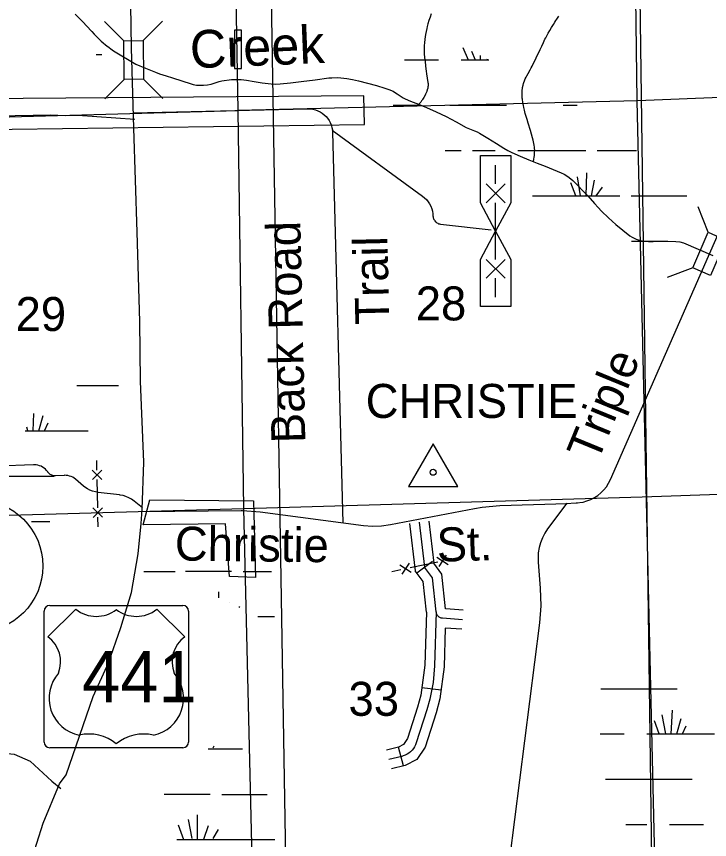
# Model space of a CAD drawing. Extents: x 2480962 to 2688785, y 277103 to 599240.
# Drawn here: x 2556869 to 2566050, y 466056 to 476959 of the extents above; entities that cross this region are included whole.
import ezdxf

# ---------------------------------------------------------------- set-up
doc = ezdxf.new("R2010")
doc.units = 0
for name, color, linetype in [('Bridges', 7, 'Continuous'), ('Divided_Highway', 7, 'Continuous'), ('Lakes and Ponds Text', 7, 'Continuous'), ('Level 31', 7, 'Continuous'), ('Local Roads Improved', 7, 'Continuous'), ('Local Roads Paved', 7, 'Continuous'), ('Local Roads Related Cells', 7, 'Continuous'), ('Local Roads Related Text', 7, 'Continuous'), ('Narrow River Creek and Branch and Slough', 7, 'Continuous'), ('National Forest', 7, 'Continuous'), ('Planning Number US Highways', 7, 'Continuous'), ('Roadshields US Highways', 7, 'Continuous'), ('Section Lines', 7, 'Continuous'), ('Section Numbers', 7, 'Continuous'), ('Swamps', 7, 'Continuous'), ('Triangulation Station', 7, 'Continuous'), ('Triangulation Station Text', 7, 'Continuous'), ('Uninventoried Roads and Features', 7, 'Continuous'), ('US Routes Highway Center Lines', 7, 'Continuous')]:
    doc.layers.add(name, color=color, linetype=linetype)

msp = doc.modelspace()

# ---------------------------------------------------------------- linework, layer by layer
at = {"layer": 'Bridges'}
for p, q in [((2558291.167, 476637.458), (2558033.553, 476891.834)), ((2558547.161, 476639.077), (2558801.537, 476896.692)), ((2558294.405, 476125.469), (2558040.029, 475867.854)), ((2558550.4, 476127.088), (2558808.014, 475872.712)), ((2566032.836, 474099.693), (2565901.074, 474436.903)), ((2566032.836, 474099.693), (2565901.074, 474436.903)), ((2565827.388, 473630.72), (2565490.178, 473498.958)), ((2565827.388, 473630.72), (2565490.178, 473498.958))]:
    msp.add_line(p, q, dxfattribs=at)
for points in [[(2558294.405, 476125.469), (2558291.167, 476637.458), (2558547.161, 476639.077), (2558550.4, 476127.088)], [(2565827.388, 473630.72), (2566032.836, 474099.693), (2566267.323, 473996.969), (2566061.875, 473527.997)], [(2565827.388, 473630.72), (2566032.836, 474099.693), (2566267.323, 473996.969), (2566061.875, 473527.997)]]:
    msp.add_lwpolyline(points, close=True, dxfattribs=at)
at = {"layer": 'Divided_Highway'}
msp.add_line((2560538.616, 459542.689), (2559790.472, 504995.814), dxfattribs=at)
at = {"layer": 'Level 31'}
for points in [[(2559756.814, 476271.764), (2559852.301, 476271.764), (2559852.301, 476776.821), (2559756.814, 476776.821)], [(2554131.306, 475851.398), (2554140.859, 475431.033), (2561478.147, 475526.57), (2561468.594, 475908.721)], [(2558638.017, 470555.885), (2560009.405, 470542.698), (2560035.777, 469527.344), (2559692.931, 469540.531), (2559640.185, 470239.411), (2558545.712, 470226.224)]]:
    msp.add_lwpolyline(points, close=True, dxfattribs=at)
at = {"layer": 'Local Roads Improved'}
for p, q in [((2558412.3, 475683.338), (2560730.693, 475735.146)), ((2554841.342, 475607.588), (2557323.814, 475657.805)), ((2557680.002, 475651.819), (2558437.278, 475597.941)), ((2561055.971, 475425.13), (2561191.826, 470252.253)), ((2564737.654, 470823.938), (2566336.794, 474473.051)), ((2564164.269, 470503.766), (2563272.952, 470475.629)), ((2564159.174, 470512.559), (2563905.773, 470169.637)), ((2564146.708, 470509.264), (2564283.577, 470514.533)), ((2559845.972, 470410.626), (2558531.336, 470398.941)), ((2561464.436, 470213.417), (2560095.62, 470392.215)), ((2562937.45, 470437.369), (2561822.705, 470224.581)), ((2561466.088, 470213.21), (2561464.436, 470213.417)), ((2563780.046, 469728.709), (2563807.78, 469386.427)), ((2563797.301, 468924.622), (2563321.617, 465176.091))]:
    msp.add_line(p, q, dxfattribs=at)
for points in [[(2560730.693, 475735.146), (2560764.011, 475734.127), (2560797.04, 475729.63), (2560829.417, 475721.707), (2560860.789, 475710.441), (2560890.811, 475695.959), (2560919.155, 475678.417), (2560945.511, 475658.01), (2560969.589, 475634.958), (2560991.125, 475609.517), (2561009.884, 475581.963), (2561025.659, 475552.599), (2561038.28, 475521.748), (2561047.606, 475489.746), (2561053.537, 475456.944), (2561055.971, 475425.13)], [(2557323.814, 475657.805), (2557515.377, 475648.825), (2557680.002, 475651.819)], [(2564281.979, 470515.25), (2564374.326, 470526.119), (2564426.563, 470540.455), (2564477.014, 470560.173), (2564525.128, 470585.057), (2564570.377, 470614.833), (2564612.266, 470649.176), (2564650.336, 470687.71), (2564684.17, 470730.012), (2564713.396, 470775.618), (2564737.654, 470823.938)], [(2563272.952, 470475.629), (2563038.284, 470454.253), (2562937.45, 470437.369)], [(2564283.577, 470514.533), (2564300.801, 470515.484)], [(2560095.62, 470392.215), (2559863.366, 470410.256), (2559845.972, 470410.626)], [(2561822.705, 470224.581), (2561704.188, 470208.332), (2561584.622, 470204.561), (2561466.088, 470213.21)], [(2563905.773, 470169.637), (2563868.075, 470112.6), (2563836.546, 470051.935), (2563811.53, 469988.308), (2563793.303, 469922.414), (2563782.063, 469854.975), (2563777.934, 469786.731), (2563780.046, 469728.709)], [(2563807.78, 469386.427), (2563814.444, 469152.61), (2563797.301, 468924.622)]]:
    msp.add_lwpolyline(points, dxfattribs=at)
at = {"layer": 'Local Roads Paved'}
for p, q in [((2561049.177, 475452.633), (2562248.229, 474578.626)), ((2562385.594, 474318.908), (2562385.626, 474318.309)), ((2562385.626, 474318.309), (2562385.634, 474317.438)), ((2562486.658, 474207.506), (2563159.446, 474131.782))]:
    msp.add_line(p, q, dxfattribs=at)
for points in [[(2562248.229, 474578.626), (2562275.346, 474556.698), (2562300.021, 474532.055), (2562321.985, 474504.967), (2562340.999, 474475.733), (2562356.851, 474444.67), (2562369.369, 474412.122), (2562378.418, 474378.443), (2562383.895, 474344.002), (2562385.594, 474318.908)], [(2562385.634, 474317.438), (2562386.997, 474305.164), (2562389.634, 474293.099), (2562393.518, 474281.376), (2562398.605, 474270.123), (2562404.842, 474259.465), (2562412.158, 474249.516), (2562420.474, 474240.386), (2562429.699, 474232.175), (2562439.731, 474224.974), (2562450.463, 474218.861), (2562461.773, 474213.904), (2562473.54, 474210.155), (2562485.635, 474207.657), (2562486.658, 474207.506)], [(2552487.715, 466255.474), (2553006.69, 466276.656), (2553726.9, 466308.43), (2554320.015, 466361.387), (2554563.615, 466414.344), (2554870.764, 466541.44), (2555326.191, 466827.405), (2555538.017, 466965.093), (2555739.252, 467039.232), (2556194.679, 467123.962), (2556618.332, 467208.693), (2556840.75, 467187.51), (2557052.577, 467092.189), (2557338.543, 466827.405), (2557455.047, 466732.083)]]:
    msp.add_lwpolyline(points, dxfattribs=at)
at = {"layer": 'Local Roads Related Cells'}
for p, q in [((2563016.12, 474490.847), (2563016.12, 475115.847)), ((2563016.12, 475115.847), (2563416.12, 475115.847)), ((2563416.12, 475115.847), (2563416.12, 474490.847)), ((2563216.12, 474740.847), (2563216.12, 474990.847)), ((2563091.12, 474740.847), (2563341.12, 474490.847)), ((2563091.12, 474490.847), (2563341.12, 474740.847)), ((2563216.12, 474115.848), (2563016.12, 474490.847)), ((2563416.12, 474490.847), (2563216.12, 474115.848)), ((2563216.12, 473740.849), (2563216.12, 474490.847)), ((2563016.12, 473740.849), (2563216.12, 474115.848)), ((2563216.12, 474115.848), (2563416.12, 473740.849)), ((2563016.12, 473115.849), (2563016.12, 473740.849)), ((2563091.12, 473740.849), (2563341.12, 473490.849)), ((2563093.429, 473490.849), (2563343.429, 473740.849)), ((2563416.12, 473740.849), (2563416.12, 473115.849)), ((2563216.12, 473240.849), (2563216.12, 473490.849)), ((2563416.12, 473115.849), (2563016.12, 473115.849))]:
    msp.add_line(p, q, dxfattribs=at)
at = {"layer": 'Narrow River Creek and Branch and Slough'}
for points in [[(2557647.637, 476990.678), (2557699.996, 476938.1), (2557752.019, 476885.191), (2557798.377, 476836.457), (2557866.277, 476761.8), (2557900.332, 476724.537), (2557934.979, 476687.792), (2557948.383, 476674.12), (2557972.337, 476650.74), (2557990.699, 476633.629), (2558018.847, 476608.577), (2558047.678, 476584.18), (2558065.1, 476570.063), (2558096.1, 476546.179), (2558119.735, 476528.837), (2558155.718, 476503.517), (2558451.169, 476326.73)], [(2562363.3, 476993.157), (2562347.616, 476949.902), (2562333.088, 476905.927), (2562319.278, 476860.001), (2562309.994, 476825.498), (2562303.696, 476799.51), (2562295.41, 476760.231), (2562288.628, 476720.45), (2562279.837, 476657.063), (2562274.612, 476609.465), (2562271.825, 476573.764), (2562270.527, 476546.999), (2562270.062, 476526.936), (2562270.283, 476496.867), (2562271.727, 476466.838), (2562276.538, 476408.849), (2562280.976, 476365.363), (2562288.559, 476300.171), (2562296.735, 476235.058), (2562302.212, 476196.81), (2562311.619, 476139.607), (2562320.421, 476082.417), (2562321.608, 476070.588), (2562322.007, 476060.207), (2562321.391, 476041.992), (2562319.939, 476028.306), (2562316.384, 476007.77), (2562311.441, 475987.268), (2562309.238, 475979.807), (2562306.624, 475972.068), (2562303.672, 475964.147), (2562296.889, 475947.816), (2562289.411, 475931.619), (2562281.578, 475915.951), (2562265.262, 475886.255), (2562249.872, 475861.087), (2562242.985, 475850.636), (2562236.511, 475841.273), (2562230.468, 475832.951), (2562224.858, 475825.612), (2562219.676, 475819.187), (2562214.907, 475813.607), (2562206.27, 475804.43), (2562198.744, 475797.504)], [(2563717.844, 475036.503), (2563723.274, 475066.461), (2563727.314, 475092.923), (2563730.176, 475116.205), (2563732.077, 475136.63), (2563733.22, 475154.513), (2563733.907, 475185.761), (2563733.195, 475209.092), (2563731.898, 475226.496), (2563728.619, 475252.396), (2563723.605, 475277.981), (2563713.339, 475320.207), (2563705.161, 475351.79), (2563692.204, 475399.022), (2563678.523, 475446.086), (2563647.802, 475545.67), (2563632.276, 475595.443), (2563617.065, 475645.574), (2563609.466, 475672.259), (2563597.534, 475719.249), (2563589.671, 475754.665), (2563584.355, 475781.282), (2563577.268, 475821.242), (2563571.191, 475861.164), (2563569.113, 475877.919), (2563566.668, 475909.634), (2563566.135, 475937.607), (2563566.942, 475962.175), (2563568.652, 475983.688), (2563570.939, 476002.488), (2563573.558, 476018.895), (2563579.561, 476047.452), (2563585.281, 476068.685), (2563590.272, 476084.477), (2563598.909, 476107.905), (2563608.958, 476130.966), (2563620.006, 476153.456), (2563630.022, 476172.548), (2563648.04, 476205.028), (2563675.27, 476252.803), (2563688.515, 476276.872), (2563701.228, 476301.434), (2563755.315, 476410.319), (2563808.552, 476519.657), (2563816.51, 476536.789), (2563829.79, 476567.06), (2563849.206, 476612.705), (2563859.186, 476635.418), (2563869.653, 476657.923), (2563879.531, 476677.8), (2563897.787, 476712.034), (2563912.118, 476737.357), (2563934.306, 476774.99), (2563956.903, 476812.471), (2563981.933, 476853.982), (2564001.07, 476884.835), (2564015.935, 476907.608), (2564027.501, 476924.395), (2564045.71, 476948.971), (2564055.276, 476960.939)], [(2558451.169, 476326.73), (2558580.079, 476273.791), (2558708.989, 476220.851), (2558765.269, 476199.77), (2558851.26, 476172.404), (2558937.467, 476145.618), (2559059.654, 476105.455), (2559181.88, 476065.381), (2559208.05, 476058.009), (2559255.217, 476049.898), (2559291.268, 476047.323), (2559345.496, 476048.118), (2559398.736, 476053.278), (2559446.208, 476063.335), (2559516.618, 476085.746), (2559552.089, 476096.313), (2559588.12, 476104.033), (2559717.419, 476121.819), (2559782.227, 476125.982), (2559846.708, 476124.313), (2559915.574, 476115.859), (2560018.672, 476097.485), (2560122.201, 476081.553), (2560241.243, 476067.577), (2560300.823, 476063.449), (2560360.275, 476064.538), (2560500.103, 476078.573), (2560639.818, 476095.734), (2560824.407, 476120.476), (2561008.902, 476144.301), (2561047.767, 476147.509), (2561116.055, 476148.232), (2561167.39, 476145.259), (2561244.362, 476136.277), (2561321.021, 476123.282), (2561401.701, 476106.57), (2561520.888, 476077.312), (2561639.393, 476044.317), (2561749.601, 476010.024), (2561803.797, 475990.569), (2561857.306, 475968.902), (2561878.61, 475958.284), (2561913.592, 475935.555), (2561964.056, 475897.946), (2561990.041, 475880.603), (2562017.548, 475866.108), (2562087.578, 475837.369), (2562194.149, 475797.569), (2562299.47, 475754.852), (2562430.503, 475694.981), (2562560.438, 475632.679), (2562693.925, 475561.356), (2562827.04, 475489.494), (2562870.669, 475469.871), (2562937.731, 475443.736), (2562970.758, 475429.653), (2563002.69, 475413.353), (2563115.178, 475344.625), (2563226.942, 475274.717), (2563326.933, 475213.301), (2563377.592, 475183.76), (2563429.712, 475156.822), (2563543.463, 475106.962), (2563658.542, 475060.485), (2563764.945, 475017.456), (2563871.348, 474974.426), (2563977.752, 474931.398), (2564084.154, 474888.369), (2564126.225, 474868.401), (2564161.045, 474847.354), (2564190.189, 474826.628), (2564238.725, 474786.244), (2564307.317, 474719.399), (2564373.473, 474650.579), (2564436.057, 474583.355), (2564527.138, 474480.478), (2564573.308, 474429.723), (2564621.06, 474380.407), (2564713.909, 474291.282), (2564808.949, 474204.203), (2564900.113, 474126.811), (2564996.4, 474054.379), (2565027.517, 474034.375), (2565076.901, 474010.277), (2565102.809, 474000.908), (2565129.524, 473993.339), (2565184.96, 473983.337), (2565240.725, 473979.419), (2565305.431, 473979.63), (2565402.531, 473983.282), (2565499.577, 473983.871), (2565603.98, 473979.288), (2565655.646, 473973.012), (2565706.044, 473961.034), (2566094.475, 473793.599)]]:
    msp.add_lwpolyline(points, dxfattribs=at)
at = {"layer": 'National Forest'}
msp.add_line((2564631.794, 513006.26), (2565361.705, 460060.464), dxfattribs=at)
at = {"layer": 'Planning Number US Highways'}
msp.add_circle((2556343.773, 469679.064), 875, dxfattribs=at)
at = {"layer": 'Roadshields US Highways'}
for p, q in [((2557236.28, 467347.655), (2557236.28, 469081.03)), ((2557655.881, 469106.03), (2557286.28, 468739.966)), ((2557311.28, 469156.03), (2559072.752, 469156.03)), ((2557655.882, 469106.03), (2557655.881, 469106.029)), ((2558191.92, 469104.412), (2558192.112, 469104.412)), ((2559097.752, 468739.966), (2558728.15, 469106.03)), ((2559147.752, 469081.03), (2559147.752, 467347.655)), ((2559072.752, 467272.655), (2557311.28, 467272.655))]:
    msp.add_line(p, q, dxfattribs=at)
for centre, radius, start, end in [((2557311.28, 469081.03), 75, 90, 180), ((2557925.013, 469441.859), 430.363, 231.2915306, 308.3625611), ((2558459.019, 469441.859), 430.363, 231.6374389, 308.7084694), ((2559072.752, 469081.03), 75, 0, 90), ((2557044.903, 468409.924), 408.888, 338.3056083, 53.8199), ((2559339.129, 468409.924), 408.888, 126.1801, 201.6943917), ((2557801.899, 467928.48), 501.276, 138.7830861, 258.2378111), ((2558582.133, 467928.48), 501.276, 281.7621889, 41.2169139), ((2557832.615, 466895.699), 558.087, 49.9101278, 103.7765444), ((2558551.417, 466895.699), 558.087, 76.2234556, 130.0898722), ((2557311.28, 467347.655), 75, 180, 270), ((2559072.752, 467347.655), 75, 270, 0)]:
    msp.add_arc(centre, radius, start, end, dxfattribs=at)
at = {"layer": 'Section Lines'}
for p, q in [((2559805.123, 475712.924), (2559717.099, 481044.948)), ((2570373.283, 476068.358), (2565094.939, 475839.379)), ((2565094.939, 475839.379), (2559805.123, 475712.924)), ((2565587.524, 454777.564), (2565090.959, 475839.299)), ((2549192.299, 475416.768), (2559805.122, 475712.924)), ((2559881.91, 470443.128), (2559805.122, 475712.924)), ((2565158.023, 470593.499), (2570510.949, 470794.282)), ((2559881.91, 470443.128), (2565158.023, 470593.499)), ((2554543.75, 470285.388), (2559876.743, 470442.978)), ((2560003.158, 465232.499), (2559881.91, 470443.128))]:
    msp.add_line(p, q, dxfattribs=at)
at = {"layer": 'Swamps'}
for p, q in [((2565090.959, 475839.299), (2565018.215, 481174.333)), ((2562011.22, 476383.252), (2562461.218, 476383.259)), ((2562611.226, 475783.264), (2563361.223, 475783.276)), ((2562911.233, 475183.27), (2563211.232, 475183.275)), ((2563511.231, 475183.28), (2564111.229, 475183.29)), ((2564111.229, 475183.29), (2564411.228, 475183.295)), ((2564339.238, 474583.359), (2564299.844, 474836.593)), ((2564417.4, 474583.315), (2564423.127, 474887.029)), ((2564276.916, 474584.281), (2564210.845, 474757.075)), ((2564484.499, 474583.108), (2564527.383, 474788.959)), ((2564546.694, 474582.801), (2564630.472, 474696.502)), ((2564111.237, 474583.291), (2564861.234, 474583.304)), ((2557165.297, 471468.391), (2557223.529, 471672.21)), ((2557241.893, 471468.314), (2557290.776, 471576.946)), ((2559106.726, 469611.14), (2559715.952, 469611.15)), ((2565540.685, 467454.174), (2565557.921, 467770.247)), ((2565469.685, 467454.222), (2565423.43, 467708.603)), ((2565617.371, 467454.353), (2565675.603, 467658.172)), ((2565384.611, 467454.31), (2565319.138, 467626.174)), ((2565693.966, 467454.276), (2565742.85, 467562.909)), ((2558823.774, 466655.802), (2559433, 466655.812)), ((2559588.856, 466653.197), (2560188.854, 466653.207)), ((2559263.34, 466382.031), (2559263.345, 466055.811)), ((2559009.615, 466249.122), (2559082.111, 466055.808)), ((2559142.519, 466321.618), (2559190.851, 466067.892)), ((2559408.329, 466237.047), (2559347.92, 466055.812)), ((2565519.191, 466254.145), (2565969.19, 466254.152)), ((2559541.234, 466188.72), (2559468.743, 466067.896)), ((2558992.029, 466055.806), (2559592.027, 466055.816))]:
    msp.add_line(p, q, dxfattribs=at)
for points in [[(2562780.311, 476549.281), (2562851.124, 476383.266)], [(2562897.82, 476500.355), (2562943.742, 476383.267)], [(2557926.927, 476455.284), (2557998.723, 476455.285)], [(2562761.217, 476383.264), (2563126.487, 476383.27)], [(2563009.875, 476442.979), (2563009.876, 476383.268)], [(2563104.137, 476394.714), (2563101.25, 476383.169)], [(2561860.671, 475783.251), (2562211.227, 475783.257)], [(2564111.221, 475783.288), (2564298.243, 475783.291)], [(2562547.3, 475183.264), (2562761.233, 475183.268)], [(2564561.228, 475183.297), (2565084.263, 475183.306)], [(2563703.849, 474583.285), (2564111.237, 474583.291)], [(2565011.234, 474583.306), (2565751.449, 474583.318)], [(2565015.167, 473983.308), (2565455.833, 473983.315)], [(2557667.093, 472068.187), (2558220.372, 472068.196)], [(2557088.611, 471468.211), (2557101.299, 471700.881)], [(2556982.413, 471468.178), (2557817.1, 471468.191)], [(2557017.612, 471468.26), (2557008.384, 471519.012)], [(2556675.874, 470868.174), (2557367.11, 470868.186)], [(2557067.118, 470268.182), (2557312.014, 470268.186)], [(2558555.244, 469608.513), (2558971.811, 469608.519)], [(2559871.808, 469608.534), (2560248.227, 469608.54)], [(2559546.293, 469337.369), (2559546.294, 469258.084)], [(2559691.281, 469192.384), (2559690.366, 469189.64)], [(2559824.186, 469144.058), (2559815.786, 469130.058)], [(2560066.071, 469011.157), (2560287.481, 469011.161)], [(2564609.254, 468054.124), (2565619.768, 468054.141)], [(2564600.313, 467454.126), (2564919.178, 467454.131)], [(2565219.177, 467454.136), (2566116.004, 467454.151)], [(2559408.872, 467255.81), (2559592.011, 467255.813)], [(2559482.825, 467291.389), (2559468.727, 467267.893)], [(2559592.011, 467255.813), (2559863.949, 467255.818)], [(2564671.416, 466854.129), (2565819.183, 466854.148)], [(2564939.784, 466254.135), (2565219.192, 466254.14)], [(2559592.027, 466055.816), (2560290.567, 466055.828)]]:
    msp.add_lwpolyline(points, dxfattribs=at)
at = {"layer": 'Triangulation Station'}
msp.add_lwpolyline([(2562389, 471296.587), (2562064, 470733.671), (2562714, 470733.671)], close=True, dxfattribs=at)
msp.add_circle((2562389, 470921.31), 40, dxfattribs=at)
at = {"layer": 'Uninventoried Roads and Features'}
for p, q in [((2557093.226, 471020.372), (2556370.367, 470995.052)), ((2557935.565, 470949.696), (2557933.182, 471074.673)), ((2557284.218, 470924.342), (2557283.36, 470925.568)), ((2557873.076, 470948.505), (2558000.436, 470825.91)), ((2557875.459, 470823.527), (2557998.054, 470950.887)), ((2557499.842, 470880.184), (2557386.755, 470874.299)), ((2557758.235, 470738.171), (2557653.272, 470827.989)), ((2557945.095, 470449.787), (2557937.947, 470824.719)), ((2558232.761, 470619.919), (2557951.891, 470653.301)), ((2558539.843, 470451.447), (2558426.22, 470540.223)), ((2557882.606, 470448.595), (2558009.966, 470326)), ((2557884.988, 470323.618), (2558007.583, 470450.978)), ((2557949.86, 470199.832), (2557947.477, 470324.809)), ((2562204.624, 470257.823), (2562275.573, 469665.888)), ((2562560.784, 469822.1), (2562464.323, 469673.96)), ((2562071.582, 469718.742), (2561975.122, 469570.602)), ((2562084.502, 469657.591), (2562451.404, 469735.11)), ((2562173.056, 469589.242), (2562378.953, 469741.367)), ((2562438.484, 469796.26), (2562586.624, 469699.8)), ((2562573.704, 469760.95), (2562696.004, 469786.789)), ((2561839.901, 469605.912), (2561962.202, 469631.752)), ((2561949.282, 469692.902), (2562097.422, 469596.441)), ((2562382.04, 469521.789), (2562275.573, 469665.888)), ((2562428.874, 469070.216), (2562382.04, 469521.789)), ((2562428.874, 469070.216), (2562406.555, 468356.07)), ((2562779.357, 468968.235), (2562514.956, 468986.913)), ((2562493.506, 468032.628), (2562239.651, 468065.692)), ((2562305.47, 467772.005), (2562165.6, 467337.613)), ((2561994.085, 467030.577), (2561931.218, 467278.738)), ((2561973.623, 467157.437), (2561803.561, 467114.354))]:
    msp.add_line(p, q, dxfattribs=at)
for points in [[(2557283.36, 470925.568), (2557269.019, 470943.93), (2557252.838, 470960.691), (2557234.994, 470975.668), (2557215.681, 470988.699), (2557195.112, 470999.639), (2557173.512, 471008.371), (2557151.118, 471014.796), (2557128.176, 471018.844), (2557104.935, 471020.473), (2557093.226, 471020.372)], [(2557386.755, 470874.299), (2557374.435, 470874.304), (2557362.184, 470875.596), (2557350.135, 470878.161), (2557338.419, 470881.973), (2557327.167, 470886.988), (2557316.5, 470893.152), (2557306.536, 470900.397), (2557297.384, 470908.643), (2557289.145, 470917.801), (2557284.218, 470924.342)], [(2557653.272, 470827.989), (2557635.139, 470841.931), (2557615.648, 470853.9), (2557595.013, 470863.766), (2557573.459, 470871.422), (2557551.223, 470876.783), (2557528.548, 470879.789), (2557505.684, 470880.41), (2557499.842, 470880.184)], [(2557951.891, 470653.301), (2557914.352, 470659.77), (2557877.695, 470670.128), (2557842.322, 470684.26), (2557808.619, 470702.012), (2557776.958, 470723.191), (2557758.235, 470738.171)], [(2558426.22, 470540.223), (2558392.889, 470563.562), (2558357.301, 470583.291), (2558319.846, 470599.19), (2558280.934, 470611.087), (2558240.991, 470618.852), (2558232.761, 470619.919)], [(2562331.714, 470273.056), (2562398.635, 469714.727)], [(2562077.533, 470242.59), (2562152.511, 469617.05)], [(2562788.377, 469095.917), (2562554.771, 469112.42), (2562553.077, 469113.444), (2562505.752, 469569.749), (2562398.635, 469714.727)], [(2562300.668, 469065.585), (2562258.328, 469473.829), (2562152.511, 469617.05)], [(2562300.668, 469065.585), (2562278.814, 468366.36), (2562227.002, 467968.578), (2562182.81, 467808.686), (2562049.197, 467393.726), (2561995.479, 467312.95), (2561927.843, 467277.882), (2561772.128, 467238.434)], [(2562514.956, 468986.913), (2562505.28, 468988.109), (2562495.782, 468990.309), (2562486.566, 468993.49), (2562477.733, 468997.617), (2562469.38, 469002.644), (2562461.598, 469008.516), (2562454.473, 469015.17), (2562448.082, 469022.533), (2562442.496, 469030.524), (2562437.775, 469039.054), (2562433.972, 469048.031), (2562431.129, 469057.357), (2562429.275, 469066.929), (2562428.874, 469070.216)], [(2562550.245, 468856.101), (2562534.296, 468345.78), (2562478.536, 467917.699), (2562428.13, 467735.324), (2562282.003, 467281.5), (2562172.023, 467116.124), (2562019.402, 467036.991), (2561834.995, 466990.274)], [(2562770.336, 468840.553), (2562550.245, 468856.101)], [(2562406.555, 468356.07), (2562388.009, 468134.743), (2562346.428, 467916.566), (2562305.47, 467772.005)], [(2562165.6, 467337.613), (2562155.474, 467311.025), (2562142.626, 467285.641), (2562127.194, 467261.74), (2562109.347, 467239.583), (2562089.284, 467219.411), (2562067.221, 467201.448), (2562043.401, 467185.89), (2562018.087, 467172.906), (2561991.553, 467162.64), (2561973.623, 467157.437)]]:
    msp.add_lwpolyline(points, dxfattribs=at)
at = {"layer": 'US Routes Highway Center Lines'}
msp.add_lwpolyline([(2556972.273, 465479.446), (2557221.736, 466271.218), (2557438.66, 466791.836), (2557525.429, 466911.145), (2557883.354, 467952.38), (2558089.432, 468397.075), (2558252.125, 468863.461), (2558393.126, 469329.848), (2558479.895, 469839.62), (2558521.31, 470241.947), (2558533.284, 470425.55), (2558555.819, 471054.395), (2558512.434, 472128.169), (2558501.588, 472919.942), (2558469.049, 474102.178), (2558425.664, 475479.646), (2558393.126, 476542.574), (2558360.587, 478538.276)], dxfattribs=at)

# ---------------------------------------------------------------- texts
at = {"layer": 'Lakes and Ponds Text'}
msp.add_text('Creek', height=500, rotation=2.3224583, dxfattribs=at).set_placement((2559176.421, 476271.011))
at = {"layer": 'Local Roads Related Text'}
for s, rotation, p in [('Back Road ', 91.3320972, (2560696.909, 471310.597)), ('Trail', 91.3320944, (2561809.029, 472881.538)), ('Triple', 67.6720944, (2564564.861, 471037.646)), ('Christie', 359.3245389, (2558965.42, 469752.585)), ('St.', 1.7454472, (2562442.588, 469735.525))]:
    msp.add_text(s, height=450, rotation=rotation, dxfattribs=at).set_placement(p)
at = {"layer": 'Roadshields US Highways'}
msp.add_text('441', height=679.999, dxfattribs=at).set_placement((2557738.327, 467873.534))
at = {"layer": 'Section Numbers'}
for s, rotation, p in [('28', 359.9794333, (2562158.143, 472933.037)), ('29', 359.9794333, (2556857.145, 472792.453)), ('33', 359.9794417, (2561267.737, 467694.89))]:
    msp.add_text(s, height=450, rotation=rotation, dxfattribs=at).set_placement(p)
at = {"layer": 'Triangulation Station Text'}
msp.add_text('CHRISTIE', height=450, rotation=0.0009389, dxfattribs=at).set_placement((2561495.256, 471640.864))

doc.saveas('drawing.dxf')
